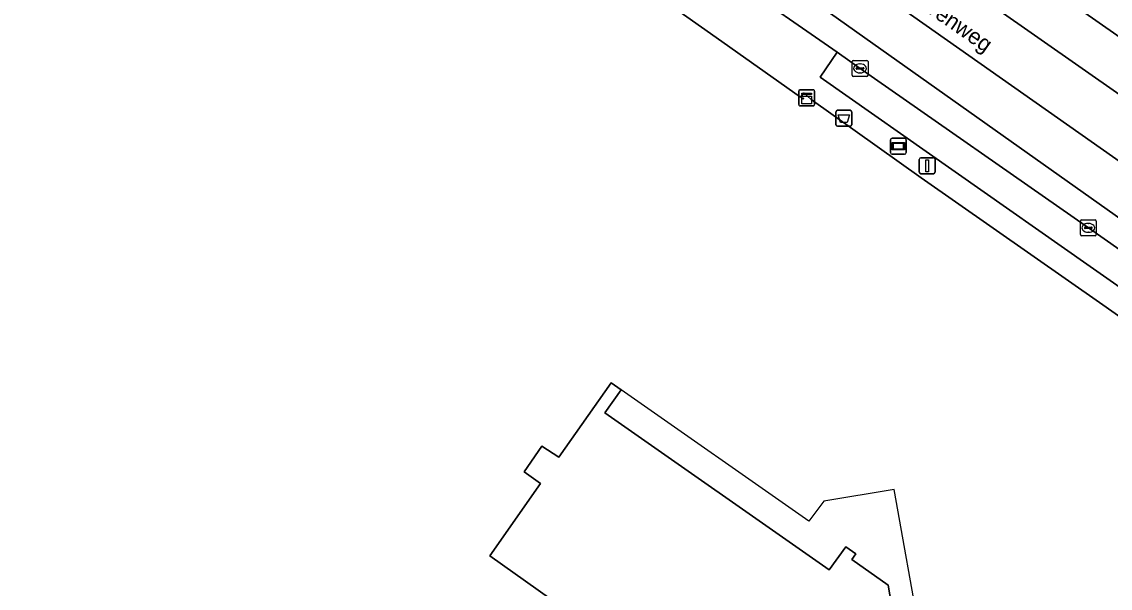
# Model space of a CAD drawing. Extents: x 155018 to 156648, y 383979 to 385733.
# Drawn here: x 155386.7 to 155455.1, y 385232.2 to 385267.8 of the extents above; entities that cross this region are included whole.
import ezdxf

# ---------------------------------------------------------------- set-up
doc = ezdxf.new("R2010")
doc.units = 0
for name, color, linetype in [('IMGEO_Afvalbak', 7, 'Continuous'), ('IMGEO_Berm_groen', 7, 'Continuous'), ('IMGEO_Erf', 7, 'Continuous'), ('IMGEO_Kast', 7, 'Continuous'), ('IMGEO_Kolk', 7, 'Continuous'), ('IMGEO_Lichtmast', 7, 'Continuous'), ('IMGEO_Openbare_ruimte_label', 7, 'Continuous'), ('IMGEO_OVBaan_gesloten', 7, 'Continuous'), ('IMGEO_Pand', 7, 'Continuous'), ('IMGEO_Pand_overbouw', 7, 'Continuous'), ('IMGEO_Reclamebord', 7, 'Continuous'), ('IMGEO_Rijbaan_lokaal_gesloten', 7, 'Continuous'), ('IMGEO_Voetpad_open', 7, 'Continuous')]:
    doc.layers.add(name, color=color, linetype=linetype)

msp = doc.modelspace()

# ---------------------------------------------------------------- linework, layer by layer
at = {"layer": 'IMGEO_Afvalbak'}
for p, q in [((155437.922, 385262.213), (155438.712, 385262.213)), ((155438.712, 385262.213), (155437.922, 385262.213)), ((155437.822, 385261.313), (155437.822, 385262.113)), ((155437.822, 385262.113), (155437.822, 385261.313)), ((155438.812, 385262.113), (155438.812, 385261.313)), ((155438.812, 385261.313), (155438.812, 385262.113)), ((155438.712, 385261.213), (155437.922, 385261.213)), ((155437.922, 385261.213), (155438.712, 385261.213))]:
    msp.add_line(p, q, dxfattribs=at)
msp.add_lwpolyline([(155437.965, 385261.927), (155438.669, 385261.927), (155438.52, 385261.457), (155438.114, 385261.457), (155437.965, 385261.927)], dxfattribs=at)
for centre, start, end in [((155437.922, 385262.113), 90, 180), ((155437.922, 385262.113), 90, 180), ((155438.712, 385262.113), 0, 90), ((155438.712, 385262.113), 360, 90), ((155437.922, 385261.313), 180, 270), ((155437.922, 385261.313), 180, 270), ((155438.712, 385261.313), 270, 0), ((155438.712, 385261.313), 270, 0)]:
    msp.add_arc(centre, 0.1, start, end, dxfattribs=at)
at = {"layer": 'IMGEO_Berm_groen'}
msp.add_lwpolyline([(155453.681, 385254.836), (155439.338, 385264.844), (155437.905, 385265.859), (155436.84, 385264.295), (155453.798, 385252.416), (155457.427, 385249.874), (155464.606, 385244.845), (155474.511, 385237.675), (155484.282, 385230.934), (155485.441, 385232.688), (155481.942, 385235.104), (155475.085, 385239.875), (155467.265, 385245.326)], close=True, dxfattribs=at)
at = {"layer": 'IMGEO_Erf'}
for points in [[(155487.807, 385226.648), (155454.592, 385250), (155443.177, 385257.98), (155436.277, 385262.901), (155435.813, 385263.317), (155435.607, 385263.049), (155430.291, 385266.788), (155418.525, 385275.088), (155416.844, 385276.273), (155386.674, 385271.073)], [(155430.62, 385223.943), (155416.087, 385234.253), (155419.261, 385238.79), (155418.231, 385239.53), (155419.351, 385241.14), (155420.41, 385240.45), (155423.701, 385245.1), (155424.321, 385244.66), (155423.311, 385243.23), (155437.391, 385233.36), (155438.441, 385234.81), (155439.081, 385234.37), (155438.832, 385234.02), (155441.107, 385232.405), (155441.388, 385230.704)]]:
    msp.add_lwpolyline(points, dxfattribs=at)
at = {"layer": 'IMGEO_Kast'}
for p, q in [((155435.483, 385262.571), (155435.483, 385263.412)), ((155435.483, 385263.412), (155435.483, 385262.571)), ((155435.558, 385263.496), (155436.399, 385263.496)), ((155436.399, 385263.496), (155435.558, 385263.496)), ((155436.483, 385263.421), (155436.483, 385262.58)), ((155436.483, 385262.58), (155436.483, 385263.421)), ((155436.408, 385262.496), (155435.567, 385262.496)), ((155435.567, 385262.496), (155436.408, 385262.496))]:
    msp.add_line(p, q, dxfattribs=at)
for points in [[(155435.678, 385263.286), (155436.278, 385263.286), (155436.278, 385263.201), (155435.678, 385263.201), (155435.678, 385263.286)], [(155435.678, 385263.111), (155436.278, 385263.111), (155436.278, 385262.622), (155435.678, 385262.622), (155435.678, 385263.111)]]:
    msp.add_lwpolyline(points, dxfattribs=at)
msp.add_circle((155435.762, 385262.96), 0.0377, dxfattribs=at)
for centre, start, end in [((155435.561, 385263.418), 92.4484, 184.28452), ((155435.561, 385263.418), 92.4484, 184.28452), ((155436.405, 385263.418), 2.4484, 94.28452), ((155436.405, 385263.418), 2.4484, 94.28452), ((155435.561, 385262.574), 182.4484, 274.28452), ((155435.561, 385262.574), 182.4484, 274.28452), ((155436.405, 385262.574), 272.4484, 4.28452), ((155436.405, 385262.574), 272.4484, 4.28452)]:
    msp.add_arc(centre, 0.0779, start, end, dxfattribs=at)
at = {"layer": 'IMGEO_Kolk'}
for p, q in [((155438.837, 385264.418), (155438.837, 385265.27)), ((155438.912, 385265.344), (155439.764, 385265.344)), ((155439.139, 385264.887), (155439.537, 385264.887)), ((155439.325, 385265.124), (155439.35, 385265.124)), ((155439.838, 385265.27), (155439.838, 385264.418)), ((155439.764, 385264.344), (155438.912, 385264.344)), ((155439.096, 385264.838), (155439.096, 385264.85)), ((155439.534, 385264.801), (155439.136, 385264.801)), ((155439.348, 385264.564), (155439.323, 385264.564)), ((155439.58, 385264.85), (155439.58, 385264.838)), ((155453.255, 385255.336), (155454.107, 385255.336)), ((155453.18, 385254.41), (155453.18, 385255.262)), ((155453.439, 385254.83), (155453.439, 385254.842)), ((155453.877, 385254.793), (155453.479, 385254.793)), ((155453.482, 385254.879), (155453.88, 385254.879)), ((155453.668, 385255.116), (155453.693, 385255.116)), ((155453.923, 385254.842), (155453.923, 385254.83)), ((155454.181, 385255.262), (155454.181, 385254.41)), ((155454.107, 385254.336), (155453.255, 385254.336)), ((155453.691, 385254.556), (155453.666, 385254.556))]:
    msp.add_line(p, q, dxfattribs=at)
for points in [[(155438.837, 385264.418), (155438.837, 385265.27)], [(155438.912, 385265.344), (155439.764, 385265.344)], [(155439.838, 385265.27), (155439.838, 385264.418)], [(155439.764, 385264.344), (155438.912, 385264.344)], [(155453.255, 385255.336), (155454.107, 385255.336)], [(155453.18, 385254.41), (155453.18, 385255.262)], [(155454.181, 385255.262), (155454.181, 385254.41)], [(155454.107, 385254.336), (155453.255, 385254.336)]]:
    msp.add_lwpolyline(points, dxfattribs=at)
for centre, radius, start, end in [((155438.914, 385265.268), 0.0765, 91.55205, 178.44795), ((155438.914, 385265.268), 0.0765, 91.55205, 178.44795), ((155439.136, 385264.847), 0.0403, 85.87752, 175.75265), ((155439.541, 385264.849), 0.0386, 1.73085, 96.63898), ((155439.762, 385265.268), 0.0765, 1.55205, 88.44795), ((155439.762, 385265.268), 0.0765, 1.55205, 88.44795), ((155438.914, 385264.42), 0.0765, 181.55205, 268.44795), ((155438.914, 385264.42), 0.0765, 181.55205, 268.44795), ((155439.133, 385264.837), 0.0366, 178.93798, 274.71019), ((155439.537, 385264.844), 0.043, 264.86636, 352.45326), ((155439.762, 385264.42), 0.0765, 271.55205, 358.44795), ((155439.762, 385264.42), 0.0765, 271.55205, 358.44795), ((155453.257, 385255.26), 0.0765, 91.55205, 178.44795), ((155453.257, 385255.26), 0.0765, 91.55205, 178.44795), ((155454.105, 385255.26), 0.0765, 1.55205, 88.44795), ((155454.105, 385255.26), 0.0765, 1.55205, 88.44795), ((155453.479, 385254.839), 0.0403, 85.87752, 175.75265), ((155453.476, 385254.829), 0.0366, 178.93798, 274.71019), ((155453.88, 385254.836), 0.043, 264.86636, 352.45326), ((155453.884, 385254.841), 0.0386, 1.73085, 96.63898), ((155453.257, 385254.412), 0.0765, 181.55205, 268.44795), ((155453.257, 385254.412), 0.0765, 181.55205, 268.44795), ((155454.105, 385254.412), 0.0765, 271.55205, 358.44795), ((155454.105, 385254.412), 0.0765, 271.55205, 358.44795)]:
    msp.add_arc(centre, radius, start, end, dxfattribs=at)
for centre, major_axis, ratio, start_param, end_param in [((155439.324, 385264.844), (-0.387, 0.002), 0.722429, 4.712389, 7.853982), ((155439.349, 385264.844), (-0.39, 0.002), 0.717154, 1.570796, 4.712389), ((155453.667, 385254.836), (-0.387, 0.002), 0.722429, 4.712389, 7.853982), ((155453.692, 385254.836), (-0.39, 0.002), 0.717154, 1.570796, 4.712389)]:
    msp.add_ellipse(centre, major_axis=major_axis, ratio=ratio, start_param=start_param, end_param=end_param, dxfattribs=at)
at = {"layer": 'IMGEO_Lichtmast'}
for p, q in [((155443.06, 385258.33), (155443.06, 385259.13)), ((155443.06, 385259.13), (155443.06, 385258.33)), ((155443.16, 385259.23), (155443.95, 385259.23)), ((155443.95, 385259.23), (155443.16, 385259.23)), ((155444.05, 385259.13), (155444.05, 385258.33)), ((155444.05, 385258.33), (155444.05, 385259.13)), ((155443.95, 385258.23), (155443.16, 385258.23)), ((155443.16, 385258.23), (155443.95, 385258.23))]:
    msp.add_line(p, q, dxfattribs=at)
msp.add_lwpolyline([(155443.48, 385259.105), (155443.63, 385259.105), (155443.63, 385258.355), (155443.48, 385258.355), (155443.48, 385259.105)], dxfattribs=at)
for centre, start, end in [((155443.16, 385259.13), 90, 180), ((155443.16, 385259.13), 90, 180), ((155443.95, 385259.13), 0, 90), ((155443.95, 385259.13), 360, 90), ((155443.16, 385258.33), 180, 270), ((155443.16, 385258.33), 180, 270), ((155443.95, 385258.33), 270, 0), ((155443.95, 385258.33), 270, 0)]:
    msp.add_arc(centre, 0.1, start, end, dxfattribs=at)
at = {"layer": 'IMGEO_OVBaan_gesloten'}
for points in [[(155416.091, 385284.998), (155416.233, 385284.976), (155416.286, 385284.958), (155419.617, 385283.832), (155421.017, 385283.315), (155432.913, 385274.986), (155468.446, 385250), (155481.766, 385240.688)], [(155483.762, 385243.536), (155474.522, 385250), (155445.154, 385270.546)]]:
    msp.add_lwpolyline(points, dxfattribs=at)
at = {"layer": 'IMGEO_Pand'}
msp.add_lwpolyline([(155441.388, 385230.704), (155441.107, 385232.405), (155438.832, 385234.02), (155439.081, 385234.37), (155438.441, 385234.81), (155437.391, 385233.36), (155423.311, 385243.23), (155424.321, 385244.66), (155423.701, 385245.1), (155420.41, 385240.45), (155419.351, 385241.14), (155418.231, 385239.53), (155419.261, 385238.79), (155416.087, 385234.253), (155430.62, 385223.943)], dxfattribs=at)
at = {"layer": 'IMGEO_Pand_overbouw'}
msp.add_lwpolyline([(155442.443, 385229.05), (155443.141, 385229.16), (155441.481, 385238.42), (155437.071, 385237.68), (155436.131, 385236.42), (155424.321, 385244.66), (155423.311, 385243.23), (155437.391, 385233.36), (155438.441, 385234.81), (155439.081, 385234.37), (155438.832, 385234.02), (155441.107, 385232.405), (155441.388, 385230.704), (155442.151, 385230.83)], close=True, dxfattribs=at)
at = {"layer": 'IMGEO_Reclamebord'}
for p, q in [((155441.25, 385259.561), (155441.25, 385260.361)), ((155441.25, 385260.361), (155441.25, 385259.561)), ((155441.35, 385260.461), (155442.14, 385260.461)), ((155442.14, 385260.461), (155441.35, 385260.461)), ((155442.24, 385260.361), (155442.24, 385259.561)), ((155442.24, 385259.561), (155442.24, 385260.361)), ((155442.14, 385259.461), (155441.35, 385259.461)), ((155441.35, 385259.461), (155442.14, 385259.461))]:
    msp.add_line(p, q, dxfattribs=at)
for points in [[(155441.351, 385260.193), (155442.139, 385260.193), (155442.139, 385259.729), (155441.351, 385259.729), (155441.351, 385260.193)], [(155441.416, 385260.128), (155441.416, 385259.794), (155442.074, 385259.794), (155442.074, 385260.128), (155441.416, 385260.128)]]:
    msp.add_lwpolyline(points, dxfattribs=at)
for centre, start, end in [((155441.35, 385260.361), 90, 180), ((155441.35, 385260.361), 90, 180), ((155442.14, 385260.361), 0, 90), ((155442.14, 385260.361), 360, 90), ((155441.35, 385259.561), 180, 270), ((155441.35, 385259.561), 180, 270), ((155442.14, 385259.561), 270, 0), ((155442.14, 385259.561), 270, 0)]:
    msp.add_arc(centre, 0.1, start, end, dxfattribs=at)
at = {"layer": 'IMGEO_Rijbaan_lokaal_gesloten'}
for points in [[(155431.815, 385282.382), (155435.961, 385279.391), (155436.643, 385278.884), (155437.283, 385279.706), (155439.174, 385278.335), (155444.354, 385274.71), (155449.916, 385270.816), (155455.479, 385266.923), (155462.108, 385262.282), (155469.132, 385257.364), (155476.156, 385252.446), (155482.044, 385248.35), (155486.064, 385245.605), (155490.085, 385242.86), (155494.048, 385240.158), (155495.962, 385239.007), (155497.875, 385237.856), (155499.789, 385236.705), (155501.799, 385235.641), (155503.855, 385234.619), (155505.912, 385233.597), (155507.84, 385232.688)], [(155507.84, 385232.688), (155505.912, 385233.597), (155503.855, 385234.619), (155501.799, 385235.641), (155499.789, 385236.705), (155497.875, 385237.856), (155495.962, 385239.007), (155494.048, 385240.158), (155490.085, 385242.86), (155486.064, 385245.605), (155482.044, 385248.35), (155476.156, 385252.446), (155469.132, 385257.364), (155462.108, 385262.282), (155455.479, 385266.923), (155449.916, 385270.816), (155444.354, 385274.71), (155439.174, 385278.335), (155437.283, 385279.706), (155436.643, 385278.884), (155435.961, 385279.391)], [(155434.788, 385277.655), (155445.154, 385270.546), (155474.522, 385250), (155483.762, 385243.536)], [(155423.903, 385275.559), (155424.084, 385275.418), (155424.93, 385274.875), (155426.551, 385273.752), (155431.311, 385270.455), (155437.905, 385265.859), (155439.338, 385264.844), (155453.681, 385254.836), (155467.265, 385245.326), (155475.085, 385239.875), (155475.915, 385241.101), (155434.968, 385270.089), (155433.769, 385270.941), (155433.364, 385271.333), (155431.663, 385273.213)], [(155481.766, 385240.688), (155468.446, 385250), (155432.913, 385274.986)], [(155431.663, 385273.213), (155433.364, 385271.333), (155433.769, 385270.941), (155434.968, 385270.089), (155475.915, 385241.101), (155486.554, 385233.732), (155495.838, 385228.015), (155503.557, 385224.201), (155513.737, 385220.252), (155537.191, 385211.882), (155557.9, 385204.567), (155558.855, 385207.433), (155540.881, 385213.823), (155531.528, 385217.123), (155511.979, 385224.068)]]:
    msp.add_lwpolyline(points, dxfattribs=at)
at = {"layer": 'IMGEO_Voetpad_open'}
for points in [[(155416.844, 385276.273), (155418.525, 385275.088), (155430.291, 385266.788), (155435.607, 385263.049), (155435.813, 385263.317), (155436.277, 385262.901), (155443.177, 385257.98), (155454.592, 385250), (155487.807, 385226.648)], [(155488.61, 385227.94), (155484.282, 385230.934), (155474.511, 385237.675), (155464.606, 385244.845), (155457.427, 385249.874), (155453.798, 385252.416), (155436.84, 385264.295), (155437.905, 385265.859), (155431.311, 385270.455)]]:
    msp.add_lwpolyline(points, dxfattribs=at)

# ---------------------------------------------------------------- texts
at = {"layer": 'IMGEO_Openbare_ruimte_label'}
msp.add_text('Luchthavenweg', height=1, rotation=325.10188, dxfattribs=at).set_placement((155439.523, 385271.162))

doc.saveas('drawing.dxf')
